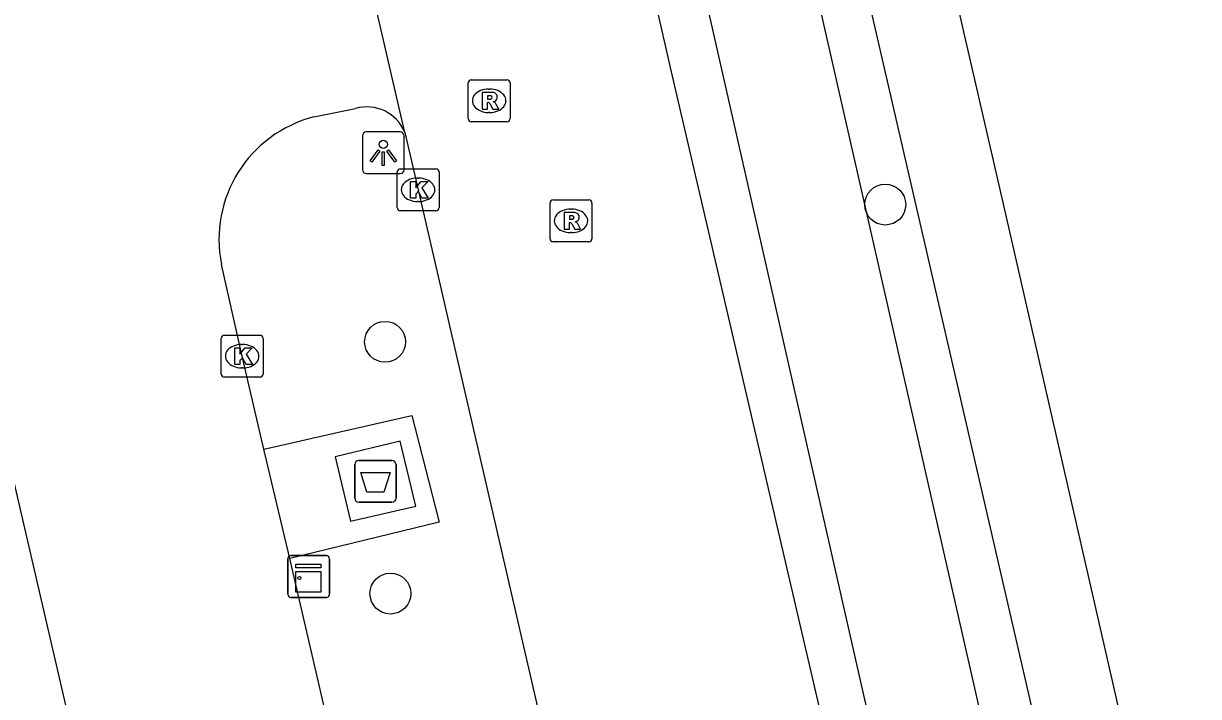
# Model space of a CAD drawing. Extents: x 156414 to 157775, y 382335 to 383765.
# Drawn here: x 156575.91 to 156603.98, y 383255.09 to 383271.18 of the extents above; entities that cross this region are included whole.
import ezdxf

# ---------------------------------------------------------------- set-up
doc = ezdxf.new("R2010")
doc.units = 0
for name, color, linetype in [('IMGEO_Afval_apart_plaats', 7, 'Continuous'), ('IMGEO_Boom', 7, 'Continuous'), ('IMGEO_Greppel_droge_sloot', 7, 'Continuous'), ('IMGEO_Kast', 7, 'Continuous'), ('IMGEO_Kolk', 7, 'Continuous'), ('IMGEO_Lichtpunt', 7, 'Continuous'), ('IMGEO_Rijbaan_lokaal_gesloten', 7, 'Continuous'), ('IMGEO_Rijbaan_lokaal_open', 7, 'Continuous'), ('IMGEO_Rioolput', 7, 'Continuous'), ('IMGEO_Voetpad_gesloten', 7, 'Continuous'), ('IMGEO_Voetpad_open', 7, 'Continuous')]:
    doc.layers.add(name, color=color, linetype=linetype)

msp = doc.modelspace()

# ---------------------------------------------------------------- linework, layer by layer
at = {"layer": 'IMGEO_Afval_apart_plaats'}
for p, q in [((156583.927, 383260.735), (156584.717, 383260.735)), ((156584.717, 383260.735), (156583.927, 383260.735)), ((156583.827, 383259.835), (156583.827, 383260.635)), ((156583.827, 383260.635), (156583.827, 383259.835)), ((156584.817, 383260.635), (156584.817, 383259.835)), ((156584.817, 383259.835), (156584.817, 383260.635)), ((156584.717, 383259.735), (156583.927, 383259.735)), ((156583.927, 383259.735), (156584.717, 383259.735))]:
    msp.add_line(p, q, dxfattribs=at)
msp.add_lwpolyline([(156583.97, 383260.449), (156584.674, 383260.449), (156584.525, 383259.979), (156584.119, 383259.979), (156583.97, 383260.449)], dxfattribs=at)
for centre, start, end in [((156583.927, 383260.635), 90, 180), ((156583.927, 383260.635), 90, 180), ((156584.717, 383260.635), 0, 90), ((156584.717, 383260.635), 360, 90), ((156583.927, 383259.835), 180, 270), ((156583.927, 383259.835), 180, 270), ((156584.717, 383259.835), 270, 0), ((156584.717, 383259.835), 270, 0)]:
    msp.add_arc(centre, 0.1, start, end, dxfattribs=at)
at = {"layer": 'IMGEO_Boom'}
for centre in [(156596.498, 383266.852), (156584.552, 383263.572), (156584.68, 383257.553)]:
    msp.add_circle(centre, 0.489, dxfattribs=at)
at = {"layer": 'IMGEO_Greppel_droge_sloot'}
for points in [[(156600.643, 383246.455), (156599.838, 383250), (156590.429, 383291.436)], [(156587.862, 383290.954), (156597.144, 383250), (156598.077, 383245.884)]]:
    msp.add_lwpolyline(points, dxfattribs=at)
at = {"layer": 'IMGEO_Kast'}
for p, q in [((156582.301, 383258.462), (156583.142, 383258.462)), ((156583.142, 383258.462), (156582.301, 383258.462)), ((156582.226, 383257.537), (156582.226, 383258.378)), ((156582.226, 383258.378), (156582.226, 383257.537)), ((156583.226, 383258.387), (156583.226, 383257.546)), ((156583.226, 383257.546), (156583.226, 383258.387)), ((156583.151, 383257.462), (156582.31, 383257.462)), ((156582.31, 383257.462), (156583.151, 383257.462))]:
    msp.add_line(p, q, dxfattribs=at)
for points in [[(156582.421, 383258.252), (156583.021, 383258.252), (156583.021, 383258.167), (156582.421, 383258.167), (156582.421, 383258.252)], [(156582.421, 383258.077), (156583.021, 383258.077), (156583.021, 383257.588), (156582.421, 383257.588), (156582.421, 383258.077)]]:
    msp.add_lwpolyline(points, dxfattribs=at)
msp.add_circle((156582.505, 383257.926), 0.0377, dxfattribs=at)
for centre, start, end in [((156582.304, 383258.384), 92.4484, 184.2845), ((156582.304, 383258.384), 92.4484, 184.2845), ((156583.148, 383258.384), 2.4484, 94.2845), ((156583.148, 383258.384), 2.4484, 94.2845), ((156582.304, 383257.54), 182.4484, 274.2845), ((156582.304, 383257.54), 182.4484, 274.2845), ((156583.148, 383257.54), 272.4484, 4.2845), ((156583.148, 383257.54), 272.4484, 4.2845)]:
    msp.add_arc(centre, 0.0779, start, end, dxfattribs=at)
at = {"layer": 'IMGEO_Kolk'}
for p, q in [((156584.914, 383267.706), (156585.766, 383267.706)), ((156584.839, 383266.78), (156584.839, 383267.632)), ((156585.327, 383267.486), (156585.352, 383267.486)), ((156585.84, 383267.632), (156585.84, 383266.78)), ((156585.35, 383266.926), (156585.325, 383266.926)), ((156585.766, 383266.706), (156584.914, 383266.706)), ((156580.638, 383262.802), (156580.638, 383263.654)), ((156580.713, 383263.728), (156581.565, 383263.728)), ((156581.126, 383263.508), (156581.151, 383263.508)), ((156581.639, 383263.654), (156581.639, 383262.802)), ((156581.149, 383262.948), (156581.124, 383262.948)), ((156581.565, 383262.728), (156580.713, 383262.728))]:
    msp.add_line(p, q, dxfattribs=at)
for points in [[(156584.914, 383267.706), (156585.766, 383267.706)], [(156584.839, 383266.78), (156584.839, 383267.632)], [(156585.16, 383267.406), (156585.283, 383267.406), (156585.283, 383267.255), (156585.413, 383267.406), (156585.577, 383267.406), (156585.431, 383267.255), (156585.584, 383267.006), (156585.432, 383267.006), (156585.347, 383267.17), (156585.283, 383267.103), (156585.283, 383267.006), (156585.16, 383267.006), (156585.16, 383267.406)], [(156585.84, 383267.632), (156585.84, 383266.78)], [(156585.766, 383266.706), (156584.914, 383266.706)], [(156580.638, 383262.802), (156580.638, 383263.654)], [(156580.713, 383263.728), (156581.565, 383263.728)], [(156581.639, 383263.654), (156581.639, 383262.802)], [(156580.959, 383263.428), (156581.082, 383263.428), (156581.082, 383263.277), (156581.212, 383263.428), (156581.376, 383263.428), (156581.23, 383263.277), (156581.383, 383263.028), (156581.231, 383263.028), (156581.146, 383263.192), (156581.082, 383263.125), (156581.082, 383263.028), (156580.959, 383263.028), (156580.959, 383263.428)], [(156581.565, 383262.728), (156580.713, 383262.728)]]:
    msp.add_lwpolyline(points, dxfattribs=at)
for centre, start, end in [((156584.916, 383267.63), 91.552, 178.448), ((156584.916, 383267.63), 91.552, 178.448), ((156585.764, 383267.63), 1.552, 88.448), ((156585.764, 383267.63), 1.552, 88.448), ((156584.916, 383266.782), 181.552, 268.448), ((156584.916, 383266.782), 181.552, 268.448), ((156585.764, 383266.782), 271.552, 358.448), ((156585.764, 383266.782), 271.552, 358.448), ((156580.715, 383263.652), 91.552, 178.448), ((156580.715, 383263.652), 91.552, 178.448), ((156581.563, 383263.652), 1.552, 88.448), ((156581.563, 383263.652), 1.552, 88.448), ((156580.715, 383262.804), 181.552, 268.448), ((156580.715, 383262.804), 181.552, 268.448), ((156581.563, 383262.804), 271.552, 358.448), ((156581.563, 383262.804), 271.552, 358.448)]:
    msp.add_arc(centre, 0.0765, start, end, dxfattribs=at)
for centre, major_axis, ratio, start_param, end_param in [((156585.326, 383267.206), (-0.387, 0.002), 0.722429, 4.712389, 7.853982), ((156585.351, 383267.206), (-0.39, 0.002), 0.717154, 1.570796, 4.712389), ((156581.125, 383263.228), (-0.387, 0.002), 0.722429, 4.712389, 7.853982), ((156581.15, 383263.228), (-0.39, 0.002), 0.717154, 1.570796, 4.712389)]:
    msp.add_ellipse(centre, major_axis=major_axis, ratio=ratio, start_param=start_param, end_param=end_param, dxfattribs=at)
at = {"layer": 'IMGEO_Lichtpunt'}
for p, q in [((156584.912, 383268.59), (156584.104, 383268.59)), ((156584.912, 383268.59), (156584.104, 383268.59)), ((156584.01, 383268.495), (156584.01, 383267.688)), ((156584.01, 383268.495), (156584.01, 383267.688)), ((156585.006, 383267.688), (156585.006, 383268.495)), ((156585.006, 383267.688), (156585.006, 383268.495)), ((156584.104, 383267.594), (156584.912, 383267.594)), ((156584.104, 383267.594), (156584.912, 383267.594))]:
    msp.add_line(p, q, dxfattribs=at)
for points in [[(156584.384, 383268.159), (156584.423, 383268.131), (156584.235, 383267.869), (156584.197, 383267.896), (156584.384, 383268.159)], [(156584.486, 383268.111), (156584.533, 383268.111), (156584.533, 383267.789), (156584.486, 383267.789), (156584.486, 383268.111)], [(156584.596, 383268.131), (156584.634, 383268.158), (156584.821, 383267.896), (156584.782, 383267.868), (156584.596, 383268.131)]]:
    msp.add_lwpolyline(points, dxfattribs=at)
msp.add_circle((156584.509, 383268.293), 0.0994, dxfattribs=at)
for centre, start, end in [((156584.104, 383268.495), 90, 180), ((156584.104, 383268.495), 90, 180), ((156584.912, 383268.495), 0, 90), ((156584.912, 383268.495), 0, 90), ((156584.104, 383267.688), 180, 270), ((156584.104, 383267.688), 180, 270), ((156584.912, 383267.688), 270, 0), ((156584.912, 383267.688), 270, 360)]:
    msp.add_arc(centre, 0.0946, start, end, dxfattribs=at)
at = {"layer": 'IMGEO_Rijbaan_lokaal_gesloten'}
for points in [[(156597.611, 383243.284), (156596.05, 383250), (156591.394, 383270.026), (156586.645, 383290.85), (156586.402, 383293.057), (156586.513, 383293.089), (156586.201, 383294.234)], [(156585.024, 383268.578), (156583.216, 383276.411)], [(156585.024, 383268.578), (156585.34, 383267.206), (156589.308, 383250), (156590.382, 383245.344), (156591.355, 383241.13)]]:
    msp.add_lwpolyline(points, dxfattribs=at)
at = {"layer": 'IMGEO_Rijbaan_lokaal_open'}
for points in [[(156582.852, 383268.949), (156583.843, 383269.149)], [(156581.656, 383261.006), (156581.138, 383263.227), (156580.644, 383265.421)], [(156574.804, 383264.002), (156578.05, 383250), (156582.171, 383232.219)], [(156582.275, 383258.391), (156581.656, 383261.006)], [(156586.509, 383239.962), (156585.549, 383244.24), (156584.217, 383250), (156582.275, 383258.391)]]:
    msp.add_lwpolyline(points, dxfattribs=at)
for centre, radius, start, end in [((156584.118, 383268.21), 0.978, 22.0894, 106.3041), ((156583.607, 383266.022), 3.023, 104.4615, 191.4577)]:
    msp.add_arc(centre, radius, start, end, dxfattribs=at)
at = {"layer": 'IMGEO_Rioolput'}
for p, q in [((156586.536, 383268.909), (156586.536, 383269.761)), ((156586.611, 383269.835), (156587.463, 383269.835)), ((156587.537, 383269.761), (156587.537, 383268.909)), ((156587.024, 383269.615), (156587.049, 383269.615)), ((156587.463, 383268.835), (156586.611, 383268.835)), ((156587.047, 383269.055), (156587.022, 383269.055)), ((156588.492, 383266.037), (156588.492, 383266.889)), ((156588.567, 383266.963), (156589.419, 383266.963)), ((156589.493, 383266.889), (156589.493, 383266.037)), ((156588.98, 383266.743), (156589.005, 383266.743)), ((156589.003, 383266.183), (156588.978, 383266.183)), ((156589.419, 383265.963), (156588.567, 383265.963))]:
    msp.add_line(p, q, dxfattribs=at)
for points in [[(156586.536, 383268.909), (156586.536, 383269.761)], [(156586.611, 383269.835), (156587.463, 383269.835)], [(156587.537, 383269.761), (156587.537, 383268.909)], [(156587.125, 383269.533), (156586.873, 383269.535), (156586.873, 383269.135)], [(156587.051, 383269.454), (156586.997, 383269.454), (156586.997, 383269.373)], [(156586.997, 383269.373), (156587.049, 383269.373)], [(156586.873, 383269.135), (156586.997, 383269.135), (156586.997, 383269.297), (156587.008, 383269.297)], [(156587.055, 383269.268), (156587.126, 383269.135), (156587.266, 383269.135), (156587.201, 383269.261)], [(156587.463, 383268.835), (156586.611, 383268.835)], [(156588.492, 383266.037), (156588.492, 383266.889)], [(156588.567, 383266.963), (156589.419, 383266.963)], [(156589.493, 383266.889), (156589.493, 383266.037)], [(156589.081, 383266.661), (156588.829, 383266.663), (156588.829, 383266.263)], [(156589.007, 383266.582), (156588.953, 383266.582), (156588.953, 383266.501)], [(156588.829, 383266.263), (156588.953, 383266.263), (156588.953, 383266.425), (156588.964, 383266.425)], [(156588.953, 383266.501), (156589.005, 383266.501)], [(156589.011, 383266.396), (156589.082, 383266.263), (156589.222, 383266.263), (156589.157, 383266.389)], [(156589.419, 383265.963), (156588.567, 383265.963)]]:
    msp.add_lwpolyline(points, dxfattribs=at)
for centre, radius, start, end in [((156586.613, 383269.759), 0.0765, 91.552, 178.448), ((156586.613, 383269.759), 0.0765, 91.552, 178.448), ((156587.461, 383269.759), 0.0765, 1.552, 88.448), ((156587.461, 383269.759), 0.0765, 1.552, 88.448), ((156587.033, 383269.562), 0.19, 274.7715, 282.9687), ((156587.057, 383269.358), 0.0964, 77.0061, 93.1865), ((156587.071, 383269.415), 0.0378, 276.6634, 79.6772), ((156587.124, 383269.423), 0.109, 350.3612, 89.416), ((156587.122, 383269.423), 0.112, 277.5842, 350.9817), ((156587.007, 383269.244), 0.0533, 26.0293, 88.6989), ((156587.106, 383269.208), 0.108, 29.5134, 73.7905), ((156586.613, 383268.911), 0.0765, 181.552, 268.448), ((156586.613, 383268.911), 0.0765, 181.552, 268.448), ((156587.461, 383268.911), 0.0765, 271.552, 358.448), ((156587.461, 383268.911), 0.0765, 271.552, 358.448), ((156588.569, 383266.887), 0.0765, 91.552, 178.448), ((156588.569, 383266.887), 0.0765, 91.552, 178.448), ((156589.417, 383266.887), 0.0765, 1.552, 88.448), ((156589.417, 383266.887), 0.0765, 1.552, 88.448), ((156589.013, 383266.486), 0.0964, 77.0061, 93.1865), ((156589.027, 383266.543), 0.0378, 276.6634, 79.6772), ((156589.08, 383266.551), 0.109, 350.3612, 89.416), ((156588.963, 383266.372), 0.0533, 26.0293, 88.6989), ((156588.989, 383266.69), 0.19, 274.7715, 282.9687), ((156589.078, 383266.551), 0.112, 277.5842, 350.9817), ((156589.062, 383266.336), 0.108, 29.5134, 73.7905), ((156588.569, 383266.039), 0.0765, 181.552, 268.448), ((156588.569, 383266.039), 0.0765, 181.552, 268.448), ((156589.417, 383266.039), 0.0765, 271.552, 358.448), ((156589.417, 383266.039), 0.0765, 271.552, 358.448)]:
    msp.add_arc(centre, radius, start, end, dxfattribs=at)
for centre, major_axis, ratio, start_param, end_param in [((156587.023, 383269.335), (-0.387, 0.002), 0.722429, 4.712389, 7.853982), ((156587.048, 383269.335), (-0.39, 0.002), 0.717154, 1.570796, 4.712389), ((156588.979, 383266.463), (-0.387, 0.002), 0.722429, 4.712389, 7.853982), ((156589.004, 383266.463), (-0.39, 0.002), 0.717154, 1.570796, 4.712389)]:
    msp.add_ellipse(centre, major_axis=major_axis, ratio=ratio, start_param=start_param, end_param=end_param, dxfattribs=at)
at = {"layer": 'IMGEO_Voetpad_gesloten'}
msp.add_lwpolyline([(156584.913, 383261.196), (156583.356, 383260.824), (156583.725, 383259.281), (156585.289, 383259.639), (156584.913, 383261.196)], dxfattribs=at)
at = {"layer": 'IMGEO_Voetpad_open'}
for points in [[(156590.017, 383298.148), (156601.111, 383250), (156602.531, 383243.838)], [(156598.159, 383271.89), (156599.282, 383267.009), (156603.053, 383250.509), (156603.172, 383250), (156604.575, 383243.99)], [(156581.656, 383261.006), (156585.189, 383261.811), (156585.842, 383259.256), (156582.275, 383258.391)]]:
    msp.add_lwpolyline(points, dxfattribs=at)

doc.saveas('drawing.dxf')
